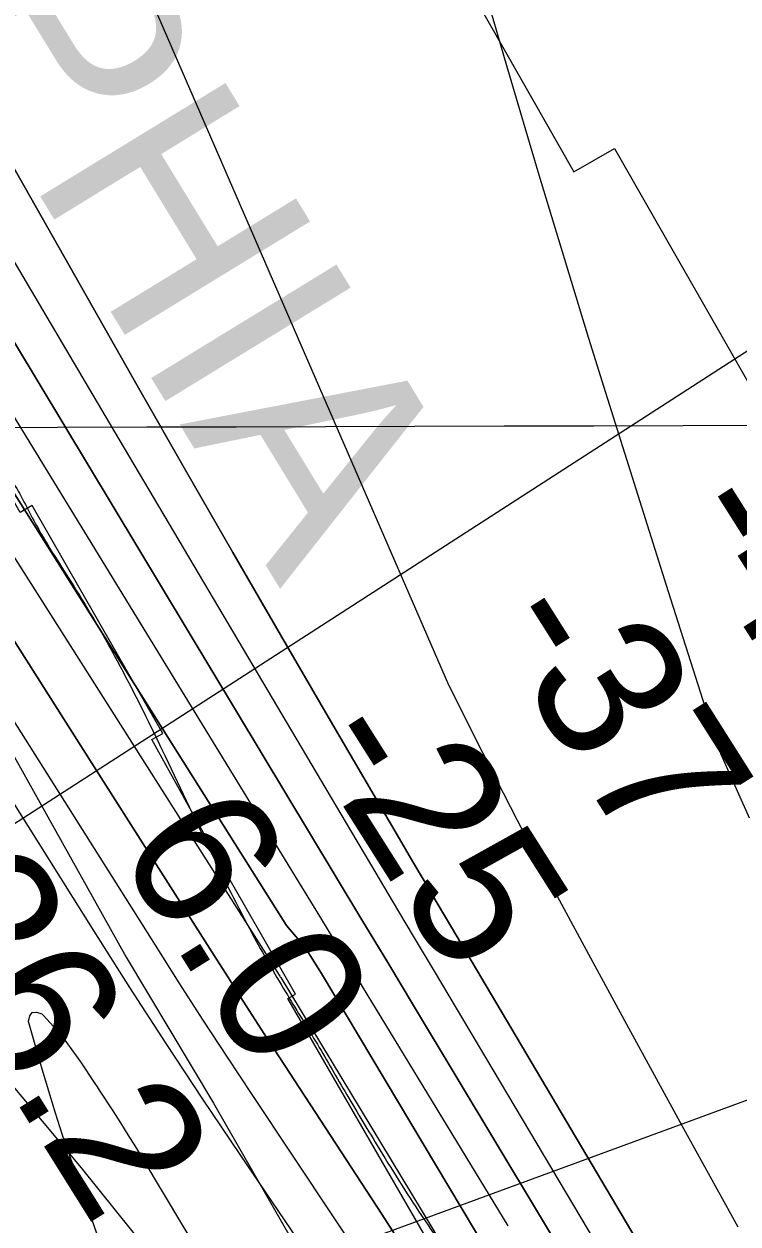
# Model space of a CAD drawing. Extents: x 3355724 to 3393621, y 594744 to 620174.
# Drawn here: x 3383148 to 3383477, y 605881 to 606434 of the extents above; entities that cross this region are included whole.
import ezdxf

# ---------------------------------------------------------------- set-up
doc = ezdxf.new("R2010")
doc.units = 0
for name, color, linetype in [('V-GRID-MAJR', 7, 'Continuous'), ('V-RIVR-EDGE', 7, 'Continuous'), ('V-RIVR-RANG', 7, 'Continuous'), ('V-RRAP-RVMT', 7, 'Continuous'), ('V-RRAP-RVMT-IDEN', 7, 'Continuous'), ('V-SITE-VEGE', 7, 'Continuous'), ('V-TOPO-DPTH', 7, 'Continuous'), ('V-TOPO-MAJR', 7, 'Continuous'), ('V-TOPO-MINR', 7, 'Continuous'), ('V-TOPO-WATR', 7, 'Continuous'), ('V-UTIL-LINE', 7, 'Continuous'), ('V-WETL-SWMP', 7, 'Continuous')]:
    doc.layers.add(name, color=color, linetype=linetype)

msp = doc.modelspace()

# ---------------------------------------------------------------- linework, layer by layer
at = {"layer": 'V-GRID-MAJR'}
msp.add_spline([(3359834.01, 606189.65), (3365100.71, 606201.52), (3370367.41, 606214.16), (3375634.11, 606227.57), (3380900.81, 606241.74), (3386167.5, 606256.68), (3391434.2, 606272.38)], degree=3, dxfattribs=at)
at = {"layer": 'V-RIVR-EDGE'}
msp.add_spline([(3382685.21, 606951.82), (3382699.41, 606928.39), (3382711.81, 606916.3), (3382716.9, 606906.05), (3382724.91, 606891.77), (3382727.45, 606882.99), (3382735.47, 606874.56), (3382743.12, 606862.48), (3382749.66, 606847.84), (3382757.66, 606833.2), (3382769.68, 606814.16), (3382782.05, 606791.1), (3382790.05, 606772.81), (3382795.49, 606757.44), (3382803.86, 606738.78), (3382815.86, 606716.08), (3382832.97, 606684.6), (3382843.14, 606660.09), (3382859.52, 606629.71), (3382875.17, 606604.81), (3382892.66, 606579.18), (3382909.77, 606553.18), (3382929.07, 606522.43), (3382946.92, 606497.16), (3382961.85, 606475.92), (3382973.16, 606466.75), (3382978.63, 606458.7), (3382989.19, 606442.59), (3382998.29, 606426.48), (3383008.12, 606410.74), (3383014.67, 606399.39), (3383025.61, 606390.23), (3383035.45, 606378.87), (3383042.38, 606369.71), (3383049.66, 606356.54), (3383077.35, 606319.55), (3383102.48, 606284.03), (3383117.05, 606263.15), (3383116.67, 606258.04), (3383121.77, 606250.71), (3383131.61, 606238.99), (3383143.64, 606222.15), (3383154.19, 606202.75), (3383171.3, 606174.92), (3383191.32, 606140.51), (3383212.06, 606099.52), (3383234.24, 606053.04), (3383253.52, 606014.97), (3383268.81, 605988.25), (3383282.64, 605965.55), (3383296.11, 605942.49), (3383311.03, 605917.6), (3383331.43, 605885.38), (3383347.45, 605861.21), (3383359.46, 605839.98), (3383382.76, 605801.54), (3383403.87, 605764.93), (3383419.51, 605733.82), (3383436.64, 605710.75), (3383464.33, 605675.59), (3383488.38, 605644.46), (3383503.69, 605625.05), (3383518.63, 605606.37), (3383529.55, 605590.26), (3383543.77, 605575.6), (3383545.23, 605570.84), (3383546.67, 605564.62), (3383550.31, 605557.3), (3383561.99, 605549.6), (3383575.12, 605539.33), (3383595.9, 605513.69), (3383606.83, 605500.87), (3383607.91, 605493.92), (3383610.43, 605479.66), (3383611.87, 605471.25), (3383616.97, 605461), (3383626.05, 605438.68), (3383628.92, 605416.37), (3383634.35, 605396.99), (3383636.16, 605387.48), (3383637.95, 605374.31), (3383643.05, 605364.07), (3383654.34, 605347.59), (3383664.16, 605328.56), (3383678.7, 605295.99), (3383684.48, 605268.55), (3383701.54, 605220.26), (3383711.72, 605194.65), (3383714.97, 605180.02), (3383724.03, 605149.29), (3383729.84, 605134.29), (3383736.02, 605118.55), (3383753.85, 605084.88), (3383770.61, 605064.73), (3383787.39, 605048.97), (3383790.65, 605036.53), (3383801.19, 605013.11), (3383814.64, 604980.55), (3383827.35, 604948.71), (3383833.53, 604932.98), (3383843.72, 604917.23), (3383863.03, 604890.5), (3383884.52, 604857.18), (3383935.15, 604783.58), (3383963.9, 604731.6), (3383993.72, 604668.66), (3384000.98, 604651.46), (3384017.36, 604619.61), (3384032.99, 604587.04), (3384044.65, 604571.29), (3384055.58, 604554.09), (3384071.58, 604521.15), (3384078.47, 604500.29), (3384081.72, 604484.57), (3384087.91, 604472.12), (3384096.65, 604460.77), (3384103.21, 604452.35), (3384105.38, 604442.47), (3384107.19, 604435.89), (3384108.65, 604434.42), (3384114.86, 604433.67), (3384119.61, 604430.74), (3384126.53, 604421.95), (3384146.92, 604390.46), (3384166.94, 604355.68), (3384183.33, 604328.23), (3384207.01, 604298.92), (3384223.4, 604274.03), (3384250.33, 604225.34), (3384273.98, 604179.96), (3384293.99, 604141.52), (3384308.54, 604112.61), (3384320.91, 604089.55), (3384332.21, 604075.63), (3384335.85, 604069.04), (3384345.31, 604053.3), (3384348.96, 604047.81), (3384362.08, 604034.98), (3384372.29, 604022.89), (3384383.95, 604005.68), (3384390.13, 603992.87), (3384406.16, 603972.36), (3384417.09, 603955.15), (3384430.56, 603933.92), (3384440.75, 603916.71), (3384450.2, 603895.85), (3384454.18, 603879.03), (3384458.53, 603863.66), (3384464.33, 603844.64), (3384471.6, 603825.25), (3384474.86, 603815.01), (3384473.74, 603806.6), (3384477.73, 603791.24), (3384479.17, 603782.1), (3384477.68, 603771.13), (3384476.19, 603762), (3384476.16, 603748.84), (3384481.96, 603727.62), (3384486.67, 603712.26), (3384487.01, 603701.29), (3384486.95, 603678.63), (3384496.34, 603629.99), (3384507.57, 603590.84), (3384519.55, 603555.72), (3384533.36, 603523.52), (3384552.63, 603483.63), (3384569.02, 603455.8), (3384585.77, 603432.73), (3384604.35, 603404.54), (3384620.73, 603379.64), (3384633.81, 603347.08), (3384649.05, 603299.88), (3384654.82, 603268.07), (3384673.29, 603196.37), (3384684.48, 603140.78), (3384695.35, 603099.81), (3384709.16, 603067.61), (3384721.89, 603042.36), (3384733.52, 603015.64), (3384746.6, 602984.9), (3384754.96, 602962.22), (3384756.77, 602956), (3384760.42, 602955.99), (3384764.43, 602951.23), (3384767.66, 602926.73), (3384780.31, 602867.11), (3384791.19, 602833.82), (3384810.8, 602780.4), (3384832.95, 602721.86), (3384845.31, 602691.49), (3384855.14, 602674.65), (3384859.48, 602657.82), (3384867.48, 602641.72), (3384876.95, 602624.52), (3384884.56, 602600.74), (3384894, 602572.2), (3384900.51, 602546.96), (3384906.68, 602528.3), (3384922.67, 602491.34), (3384928.84, 602472.32), (3384931.72, 602454.03), (3384931.31, 602436.86), (3384923.24, 602425.18), (3384917.01, 602416.05), (3384910.77, 602406.93), (3384908.17, 602392.32), (3384903.03, 602383.19), (3384897.53, 602375.89), (3384886.53, 602362.03), (3384870.35, 602324.05), (3384866.3, 602310.9), (3384859.67, 602289.35), (3384857.45, 602280.22), (3384853.41, 602271.82), (3384850.08, 602256.47), (3384849.29, 602231.99), (3384850.71, 602216.63), (3384853.24, 602202.37), (3384853.6, 602202.37), (3384862.01, 602201.25), (3384874.06, 602196.47), (3384877.35, 602195.36), (3384877.34, 602192.44), (3384871.47, 602184.04), (3384871.09, 602180.39), (3384872.91, 602176.73), (3384876.19, 602170.87), (3384874.71, 602165.03), (3384869.57, 602153.71), (3384865.53, 602149.33), (3384862.96, 602143.12), (3384862.95, 602137.64), (3384862.94, 602133.25), (3384868.04, 602129.59), (3384875.7, 602122.99), (3384878.97, 602114.94), (3384881.88, 602107.25), (3384886.98, 602100.66), (3384894.28, 602096.99), (3384896.47, 602092.23), (3384897.16, 602079.43), (3384899.7, 602068.09), (3384904.78, 602054.92), (3384914.25, 602039.55), (3384933.2, 602016.83), (3384944.85, 601998.16), (3384955.39, 601973.28), (3384961.88, 601937.81), (3384969.47, 601901.96), (3384976.33, 601868.68), (3384986.49, 601837.58), (3384990.84, 601821.49), (3384996.23, 601784.56), (3385007.4, 601717.27), (3385010.62, 601690.57), (3385019.64, 601642.3), (3385024.34, 601622.91), (3385033.39, 601587.07), (3385047.89, 601537.32), (3385059.82, 601482.82), (3385064.15, 601458.68), (3385063.72, 601433.83), (3385064.77, 601415.91), (3385066.9, 601389.22), (3385067.94, 601365.09), (3385069.01, 601353.39), (3385072.63, 601339.86), (3385083.54, 601316.8), (3385087.91, 601310.58), (3385095.57, 601305.08), (3385098.12, 601299.59), (3385101.76, 601293.73), (3385102.48, 601288.97), (3385102.47, 601285.68), (3385105.76, 601284.58), (3385109.77, 601282.38), (3385109.77, 601280.91), (3385112.69, 601280.54), (3385119.64, 601280.52), (3385121.82, 601278.33), (3385122.16, 601265.16), (3385118.12, 601257.13), (3385117.74, 601251.29), (3385118.07, 601238.12), (3385119.82, 601205.59), (3385117.98, 601200.84), (3385117.59, 601193.89), (3385120.87, 601189.13), (3385123.07, 601189.13), (3385128.55, 601189.11), (3385132.2, 601189.11), (3385142.79, 601181.77), (3385148.98, 601172.98), (3385150.77, 601159.45), (3385150.36, 601141.54), (3385148.53, 601137.52), (3385144.86, 601132.78), (3385144.11, 601125.84), (3385146.29, 601119.98), (3385150.3, 601115.59), (3385159.79, 601111.18), (3385160.15, 601107.15), (3385154.66, 601103.88), (3385152.82, 601099.13), (3385152.8, 601092.92), (3385153.51, 601084.87), (3385156.79, 601080.11), (3385159.35, 601079.37), (3385173.25, 601082.26), (3385173.24, 601080.8), (3385172.83, 601061.43), (3385176.06, 601037.66), (3385178.96, 601025.59), (3385186.95, 601006.93), (3385193.5, 600994.85), (3385202.97, 600979.84), (3385216.45, 600962.26), (3385223.73, 600947.98), (3385225.88, 600931.16), (3385225.81, 600905.57), (3385225.42, 600892.05), (3385233.05, 600875.58), (3385237.39, 600855.47), (3385241.34, 600826.58), (3385242.36, 600796.6), (3385245.51, 600741.39), (3385245.8, 600708.86), (3385249.65, 600639.4), (3385250.27, 600596.62), (3385259.56, 600509.6), (3385266.36, 600451.1), (3385277.49, 600369.19), (3385281.77, 600323.48), (3385282.73, 600271.57), (3385283.38, 600237.21), (3385284.31, 600195.07)], degree=3, dxfattribs=at)
at = {"layer": 'V-RIVR-RANG'}
msp.add_line((3382918.33, 605920.32), (3383658.03, 606397.02), dxfattribs=at)
at = {"layer": 'V-RRAP-RVMT'}
for points in [[(3383166.7, 606683.77), (3383172.06, 606686.74), (3383237.97, 606572.54), (3383256.46, 606583.17), (3383321.49, 606469.06), (3383337.49, 606478.25), (3383401.52, 606365.55), (3383420.3, 606376.36), (3383485.91, 606261.69), (3383507.82, 606274.07), (3383576.23, 606153), (3383574.83, 606152.2), (3383634.67, 606048.84), (3383636.5, 606049.84), (3383700.12, 605935.34), (3383703.24, 605937.12), (3383768.4, 605823.03)], [(3383338.08, 605867.4), (3383269.88, 605985.18), (3383273.43, 605987.15), (3383236.81, 606051.1), (3383207.29, 606104.28), (3383212.36, 606107.12), (3383152.22, 606212.04), (3383146.58, 606208.84), (3383083.04, 606320.59), (3383071.87, 606314.25), (3383007.19, 606427.6), (3382993.92, 606420.04), (3382928.06, 606533.82), (3382921.18, 606529.74)]]:
    msp.add_lwpolyline(points, dxfattribs=at)
at = {"layer": 'V-SITE-VEGE'}
msp.add_lwpolyline([(3382594.76, 606994.65), (3382620.06, 606949.2), (3382654.24, 606892.17), (3382698.76, 606808.6), (3382728.31, 606748.29), (3382768.15, 606672.23), (3382814.52, 606592.47), (3382864.11, 606519.24), (3382906.24, 606452.02), (3382939.05, 606390.33), (3382979.76, 606328.68), (3383035.85, 606257.8), (3383075.11, 606208.7), (3383108.82, 606153.06), (3383143.93, 606096.5), (3383195.47, 606004.22), (3383235.73, 605936.98), (3383283.51, 605853.52)], dxfattribs=at)
at = {"layer": 'V-TOPO-DPTH'}
for points in [[(3384079.45, 604846.11), (3383807.5, 605373.31), (3383796.18, 605395.11), (3383784.79, 605416.87), (3383773.27, 605438.57), (3383761.68, 605460.23), (3383750.02, 605481.85), (3383738.35, 605503.46), (3383726.66, 605525.06), (3383714.95, 605546.66), (3383469.39, 606097.38), (3383461.15, 606122.33), (3383453.08, 606147.33), (3383445.12, 606172.37), (3383416.36, 606263.92), (3383408.56, 606288.92), (3383385.6, 606364.05), (3383370.71, 606414.26), (3383356.16, 606464.57), (3383227.36, 606909.1), (3383222.1, 606921.34), (3383216.81, 606933.57), (3383211.47, 606945.77), (3382982.02, 607524.61)], [(3384079.45, 604846.11), (3383807.5, 605373.31), (3383796.18, 605395.11), (3383784.79, 605416.87), (3383773.27, 605438.57), (3383761.68, 605460.23), (3383750.02, 605481.85), (3383738.35, 605503.46), (3383726.66, 605525.06), (3383714.95, 605546.66), (3383469.39, 606097.38), (3383461.15, 606122.33), (3383453.08, 606147.33), (3383445.12, 606172.37), (3383416.36, 606263.92), (3383408.56, 606288.92), (3383385.6, 606364.05), (3383370.71, 606414.26), (3383356.16, 606464.57), (3383227.36, 606909.1), (3383222.1, 606921.34), (3383216.81, 606933.57), (3383211.47, 606945.77), (3382982.02, 607524.61)], [(3382760.56, 607449.9), (3383036.9, 606841.29), (3383040.9, 606831.32), (3383044.76, 606821.3), (3383048.4, 606811.2), (3383051.91, 606801.04), (3383343.84, 606129.55), (3383359.53, 606098.32), (3383375.47, 606067.22), (3383391.77, 606036.3), (3383408.31, 606005.52), (3383425.8, 605973.44), (3383451.38, 605926.78), (3383477.1, 605880.2)], [(3382760.56, 607449.9), (3383036.9, 606841.29), (3383040.9, 606831.32), (3383044.76, 606821.3), (3383048.4, 606811.2), (3383051.91, 606801.04), (3383343.84, 606129.55), (3383359.53, 606098.32), (3383375.47, 606067.22), (3383391.77, 606036.3), (3383408.31, 606005.52), (3383425.8, 605973.44), (3383451.38, 605926.78), (3383477.1, 605880.2)], [(3382608, 607343.83), (3382849.42, 606891.41), (3382862.41, 606867.21), (3382875.47, 606843.05), (3382888.65, 606818.95), (3382901.9, 606794.9), (3382920.31, 606761.66), (3382924.42, 606754.26), (3382928.55, 606746.87), (3382932.7, 606739.49), (3382936.86, 606732.13), (3383201.16, 606266.22), (3383222.8, 606228.25), (3383244.54, 606190.35), (3383266.45, 606152.53), (3383288.45, 606114.78), (3383322.36, 606056.88), (3383327.5, 606048.12), (3383332.64, 606039.37), (3383337.8, 606030.63), (3383342.97, 606021.89), (3383527.01, 605711.24)], [(3383527.01, 605711.24), (3383342.97, 606021.89), (3383337.8, 606030.63), (3383332.64, 606039.37), (3383327.5, 606048.12), (3383322.36, 606056.88), (3383288.45, 606114.78), (3383266.45, 606152.53), (3383244.54, 606190.35), (3383222.8, 606228.25), (3383201.16, 606266.22), (3382936.86, 606732.13), (3382932.7, 606739.49), (3382928.55, 606746.87), (3382924.42, 606754.26), (3382920.31, 606761.66), (3382901.9, 606794.9), (3382888.65, 606818.95), (3382875.47, 606843.05), (3382862.41, 606867.21), (3382849.42, 606891.41), (3382608, 607343.83)], [(3383345.48, 605835.71), (3383313.12, 605885.91), (3383259.07, 605968.99), (3383253.54, 605977.53), (3383248.02, 605986.07), (3383242.54, 605994.63), (3383237.07, 606003.21), (3383179.7, 606093.48), (3383145.56, 606147.2), (3383111.43, 606200.93), (3383077.32, 606254.66), (3383043.21, 606308.4), (3382836.37, 606634.44), (3382824.26, 606653.43), (3382812.11, 606672.39), (3382799.88, 606691.3), (3382787.6, 606710.18), (3382444.68, 607235.07)], [(3383482.69, 605724.49), (3383327.71, 605982.01), (3383315.87, 606001.68), (3383304.03, 606021.35), (3383292.18, 606041.01), (3383280.34, 606060.67), (3383109.78, 606343.66), (3383072.2, 606406.16), (3383034.7, 606468.7), (3382997.33, 606531.31), (3382960.04, 606593.98), (3382920.24, 606661.01), (3382902.94, 606690.21), (3382885.67, 606719.44), (3382868.45, 606748.69), (3382851.26, 606777.96), (3382661.15, 607102.41)], [(3383482.69, 605724.49), (3383327.71, 605982.01), (3383315.87, 606001.68), (3383304.03, 606021.35), (3383292.18, 606041.01), (3383280.34, 606060.67), (3383109.78, 606343.66), (3383072.2, 606406.16), (3383034.7, 606468.7), (3382997.33, 606531.31), (3382960.04, 606593.98), (3382920.24, 606661.01), (3382902.94, 606690.21), (3382885.67, 606719.44), (3382868.45, 606748.69), (3382851.26, 606777.96), (3382661.15, 607102.41)], [(3382650.27, 607013.11), (3382727.44, 606887.76), (3382847.88, 606701), (3382855.51, 606688.21), (3382863.14, 606676.28), (3383092.09, 606299.39), (3383269.34, 606018.83), (3383277.83, 606008.59), (3383285.47, 605996.66), (3383549.16, 605554.97), (3383609.37, 605455.21), (3383617.84, 605438.16), (3383628.86, 605418.55), (3383640.72, 605395.53), (3383778.01, 605138.06), (3383960.19, 604781.72)], [(3382650.27, 607013.11), (3382727.44, 606887.76), (3382847.88, 606701), (3382855.51, 606688.21), (3382863.14, 606676.28), (3383092.09, 606299.39), (3383269.34, 606018.83), (3383277.83, 606008.59), (3383285.47, 605996.66), (3383549.16, 605554.97), (3383609.37, 605455.21), (3383617.84, 605438.16), (3383628.86, 605418.55), (3383640.72, 605395.53), (3383778.01, 605138.06), (3383960.19, 604781.72)]]:
    msp.add_lwpolyline(points, dxfattribs=at)
at = {"layer": 'V-TOPO-MAJR'}
msp.add_lwpolyline([(3383231.4, 605735.02), (3383169.61, 605912.29), (3383166.21, 605922.32), (3383162.93, 605932.39), (3383159.81, 605942.51), (3383156.81, 605952.67), (3383150.53, 605974.62), (3383151.1, 605977.18), (3383152.22, 605978.77), (3383154.16, 605978.93), (3383156.65, 605978.12), (3383157.36, 605977.38), (3383161.95, 605972.29), (3383166.37, 605967.05), (3383170.5, 605961.59), (3383174.46, 605955.98), (3383181.09, 605946.04), (3383182.08, 605944.54), (3383182.57, 605943.79), (3383183.06, 605943.04), (3383189.24, 605933.55), (3383192.79, 605928.03), (3383196.29, 605922.49), (3383199.73, 605916.91), (3383203.13, 605911.3), (3383496.28, 605421.33)], dxfattribs=at)
at = {"layer": 'V-TOPO-MINR'}
for points in [[(3384079.45, 604846.11), (3383807.5, 605373.31), (3383796.18, 605395.11), (3383784.79, 605416.87), (3383773.27, 605438.57), (3383761.68, 605460.23), (3383750.02, 605481.85), (3383738.35, 605503.46), (3383726.66, 605525.06), (3383714.95, 605546.66), (3383469.39, 606097.38), (3383461.15, 606122.33), (3383453.08, 606147.33), (3383445.12, 606172.37), (3383416.36, 606263.92), (3383408.56, 606288.92), (3383385.6, 606364.05), (3383370.71, 606414.26), (3383356.16, 606464.57), (3383227.36, 606909.1), (3383222.1, 606921.34), (3383216.81, 606933.57), (3383211.47, 606945.77), (3382982.02, 607524.61)], [(3382760.56, 607449.9), (3383036.9, 606841.29), (3383040.9, 606831.32), (3383044.76, 606821.3), (3383048.4, 606811.2), (3383051.91, 606801.04), (3383343.84, 606129.55), (3383359.53, 606098.32), (3383375.47, 606067.22), (3383391.77, 606036.3), (3383408.31, 606005.52), (3383425.8, 605973.44), (3383451.38, 605926.78), (3383477.1, 605880.2)], [(3382608, 607343.83), (3382849.42, 606891.41), (3382862.41, 606867.21), (3382875.47, 606843.05), (3382888.65, 606818.95), (3382901.9, 606794.9), (3382920.31, 606761.66), (3382924.42, 606754.26), (3382928.55, 606746.87), (3382932.7, 606739.49), (3382936.86, 606732.13), (3383201.16, 606266.22), (3383222.8, 606228.25), (3383244.54, 606190.35), (3383266.45, 606152.53), (3383288.45, 606114.78), (3383322.36, 606056.88), (3383327.5, 606048.12), (3383332.64, 606039.37), (3383337.8, 606030.63), (3383342.97, 606021.89), (3383527.01, 605711.24)], [(3382444.68, 607235.07), (3382787.6, 606710.18), (3382799.88, 606691.3), (3382812.11, 606672.39), (3382824.26, 606653.43), (3382836.37, 606634.44), (3383043.21, 606308.4), (3383077.32, 606254.66), (3383111.43, 606200.93), (3383145.56, 606147.2), (3383179.7, 606093.48), (3383237.07, 606003.21), (3383242.54, 605994.63), (3383248.02, 605986.07), (3383253.54, 605977.53), (3383259.07, 605968.99), (3383313.12, 605885.91), (3383345.48, 605835.71)], [(3382428.44, 607160.35), (3382696.98, 606775.82), (3382711.17, 606755.39), (3382725.28, 606734.91), (3382739.29, 606714.36), (3382753.23, 606693.76), (3382776.55, 606659.11), (3382778.76, 606655.79), (3382780.95, 606652.46), (3382783.11, 606649.11), (3382785.24, 606645.74), (3382805.76, 606613.05), (3382818.13, 606593.33), (3382830.51, 606573.61), (3382842.89, 606553.89), (3382855.27, 606534.17), (3383180.54, 606016.17), (3383197.02, 605990.25), (3383213.67, 605964.45), (3383230.61, 605938.83), (3383247.73, 605913.33), (3383523.11, 605507.9)], [(3382661.15, 607102.41), (3382851.26, 606777.96), (3382868.45, 606748.69), (3382885.67, 606719.44), (3382902.94, 606690.21), (3382920.24, 606661.01), (3382960.04, 606593.98), (3382997.33, 606531.31), (3383034.7, 606468.7), (3383072.2, 606406.16), (3383109.78, 606343.66), (3383280.34, 606060.67), (3383292.18, 606041.01), (3383304.03, 606021.35), (3383315.87, 606001.68), (3383327.71, 605982.01), (3383482.69, 605724.49)], [(3382553.79, 607025.78), (3382598.2, 606960.21), (3382642.34, 606894.46), (3382686.29, 606828.58), (3382781.95, 606684.56), (3382789.25, 606673.49), (3382796.49, 606662.4), (3382803.65, 606651.25), (3382810.76, 606640.07), (3382881.61, 606527.76), (3382924.12, 606460.4), (3382966.63, 606393.05), (3383009.15, 606325.7), (3383051.68, 606258.36), (3383208.76, 606009.66), (3383219.74, 605992.42), (3383230.8, 605975.23), (3383241.99, 605958.12), (3383253.26, 605941.07), (3383404.41, 605714.08)], [(3382625.04, 607004.71), (3382664.12, 606942.17), (3382703.59, 606879.87), (3382794.11, 606738.45), (3382811.71, 606710.92), (3382829.29, 606683.38), (3382846.84, 606655.82), (3382864.37, 606628.25), (3383261.61, 606002.88), (3383262.24, 606001.9), (3383264.87, 605997.67), (3383266.2, 605995.53), (3383266.41, 605995.18), (3383266.63, 605994.82), (3383585.72, 605466.92), (3383594.45, 605452.26), (3383603.03, 605437.51), (3383611.41, 605422.65), (3383619.64, 605407.7), (3383681.98, 605292.68), (3383720.93, 605219.98), (3383759.4, 605147.03), (3383797.15, 605073.71), (3383834.44, 605000.14)], [(3382690.45, 607000.81), (3382733.41, 606929), (3382776.36, 606857.19), (3382843.21, 606745.4), (3382854.71, 606726.2), (3382866.24, 606707.01), (3382877.8, 606687.84), (3382889.38, 606668.68), (3382900.98, 606649.54), (3382912.61, 606630.41), (3382924.27, 606611.3), (3382935.94, 606592.2), (3383274.94, 606038.59), (3383282.79, 606025.76), (3383290.64, 606012.91), (3383298.48, 606000.06), (3383306.31, 605987.21), (3383371.18, 605880.6)], [(3382756.67, 606997.69), (3382793.63, 606931.18), (3382830.99, 606864.9), (3382884.92, 606770.24), (3382895.65, 606751.47), (3382906.41, 606732.7), (3382917.21, 606713.97), (3382928.05, 606695.25), (3383058.46, 606470.62), (3383101.35, 606396.99), (3383144.37, 606323.44), (3383187.61, 606250.02), (3383230.99, 606176.68), (3383298.74, 606062.49), (3383308.35, 606046.3), (3383317.96, 606030.12), (3383327.58, 606013.94), (3383337.2, 605997.77), (3383596.77, 605561.6)]]:
    msp.add_lwpolyline(points, dxfattribs=at)
at = {"layer": 'V-TOPO-WATR'}
msp.add_lwpolyline([(3383960.19, 604781.72), (3383778.01, 605138.06), (3383640.72, 605395.53), (3383628.86, 605418.55), (3383617.84, 605438.16), (3383609.37, 605455.21), (3383549.16, 605554.97), (3383285.47, 605996.66), (3383277.83, 606008.59), (3383269.34, 606018.83), (3383092.09, 606299.39), (3382863.14, 606676.28), (3382855.51, 606688.21), (3382847.88, 606701), (3382727.44, 606887.76), (3382650.27, 607013.11)], dxfattribs=at)
at = {"layer": 'V-UTIL-LINE'}
msp.add_line((3383038.24, 605775.97), (3386429.55, 607020.13), dxfattribs=at)
at = {"layer": 'V-WETL-SWMP'}
msp.add_lwpolyline([(3382438.96, 607029.99), (3382481.97, 606966.67), (3382526.84, 606899.7), (3382568.57, 606851.03), (3382612.13, 606803.59), (3382647.74, 606757.95), (3382701.89, 606662.93), (3382722.23, 606619.05), (3382754.19, 606571.56), (3382810.68, 606497.92), (3382853.1, 606431.55), (3382889.34, 606382.86), (3382913.34, 606340.22), (3382977.98, 606218.99), (3383026.52, 606149.59), (3383057.85, 606106.37), (3383097.28, 606024.11), (3383129.31, 605961.35), (3383174.73, 605907.2), (3383237.35, 605829.32)], dxfattribs=at)

# ---------------------------------------------------------------- texts
at = {"layer": 'V-RIVR-RANG'}
for s, rotation, p in [('-43', 302.3451, (3383447.12, 606207.7)), ('-37', 302.3451, (3383360.82, 606157.08)), ('-25', 302.3451, (3383277.05, 606102.45)), ('6.0', 302.0583, (3383189.89, 606053.99)), ('26.2', 302.0583, (3383089.17, 606026.41))]:
    msp.add_text(s, height=67, rotation=rotation, dxfattribs=at).set_placement(p)
at = {"layer": 'V-RRAP-RVMT-IDEN'}
msp.add_text('DELPHIA', height=100, rotation=301.4628, dxfattribs=at).set_placement((3382967.81, 606661.56))

doc.saveas('drawing.dxf')
